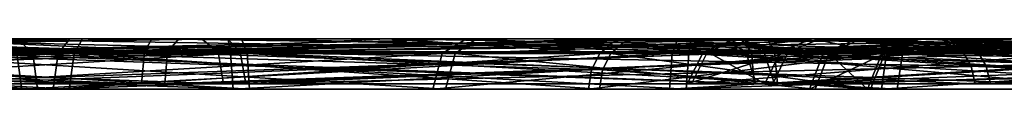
# Model space of a CAD drawing. Header units: millimetres. Extents: x -150 to 150, y -85 to 1149.
# Tile 608 of 656: x -53.1196 to -52.532, y 1014.37 to 1014.4. Entities that reach past the tile are written whole.
import ezdxf

# ---------------------------------------------------------------- set-up
doc = ezdxf.new("R2010")
doc.units = ezdxf.units.MM
doc.header["$LTSCALE"] = 21.359881
for name, color, linetype in [('1465', 7, 'CONTINUOUS'), ('1466', 7, 'CONTINUOUS'), ('1506', 7, 'CONTINUOUS'), ('1507', 7, 'CONTINUOUS'), ('682', 7, 'CONTINUOUS'), ('683', 7, 'CONTINUOUS'), ('684', 7, 'CONTINUOUS'), ('685', 7, 'CONTINUOUS'), ('686', 7, 'CONTINUOUS'), ('687', 7, 'CONTINUOUS'), ('688', 7, 'CONTINUOUS'), ('689', 7, 'CONTINUOUS'), ('723', 7, 'CONTINUOUS'), ('724', 7, 'CONTINUOUS'), ('725', 7, 'CONTINUOUS'), ('726', 7, 'CONTINUOUS'), ('727', 7, 'CONTINUOUS'), ('728', 7, 'CONTINUOUS'), ('729', 7, 'CONTINUOUS'), ('730', 7, 'CONTINUOUS'), ('7570', 7, 'CONTINUOUS'), ('7571', 7, 'CONTINUOUS'), ('7572', 7, 'CONTINUOUS'), ('7573', 7, 'CONTINUOUS'), ('7574', 7, 'CONTINUOUS'), ('7575', 7, 'CONTINUOUS'), ('7576', 7, 'CONTINUOUS'), ('7577', 7, 'CONTINUOUS'), ('7611', 7, 'CONTINUOUS'), ('7612', 7, 'CONTINUOUS'), ('7613', 7, 'CONTINUOUS'), ('7614', 7, 'CONTINUOUS'), ('7615', 7, 'CONTINUOUS'), ('7616', 7, 'CONTINUOUS'), ('7617', 7, 'CONTINUOUS'), ('7618', 7, 'CONTINUOUS')]:
    doc.layers.add(name, color=color, linetype=linetype)

msp = doc.modelspace()

# ---------------------------------------------------------------- linework, layer by layer
at = {"layer": '1465', "linetype": 'CONTINUOUS'}
for points in [[(-52.71153, 1014.39233, 281.36316), (-52.66088, 1014.39233, 280.82559), (-52.72119, 1014.37325, 281.36479), (-52.71153, 1014.39233, 281.36316)], [(-52.72119, 1014.37325, 281.36479), (-52.66088, 1014.39233, 280.82559), (-52.67006, 1014.37325, 280.82218), (-52.72119, 1014.37325, 281.36479)], [(-52.49416, 1014.37325, 281.86027), (-52.71153, 1014.39233, 281.36316), (-52.72119, 1014.37325, 281.36479), (-52.49416, 1014.37325, 281.86027)], [(-52.48661, 1014.39233, 281.85403), (-52.71153, 1014.39233, 281.36316), (-52.49416, 1014.37325, 281.86027), (-52.48661, 1014.39233, 281.85403)], [(-52.66088, 1014.39233, 280.82559), (-52.34823, 1014.39233, 280.38537), (-52.67006, 1014.37325, 280.82218), (-52.66088, 1014.39233, 280.82559)], [(-52.67006, 1014.37325, 280.82218), (-52.34823, 1014.39233, 280.38537), (-52.35447, 1014.37325, 280.37783), (-52.67006, 1014.37325, 280.82218)]]:
    msp.add_3dface(points, dxfattribs=at)
at = {"layer": '1466', "linetype": 'CONTINUOUS'}
for points in [[(-52.66088, 1014.39233, 280.82559), (-52.71153, 1014.39233, 281.36316), (-52.69223, 1014.4, 281.35712), (-52.66088, 1014.39233, 280.82559)], [(-52.71153, 1014.39233, 281.36316), (-52.48661, 1014.39233, 281.85403), (-52.47333, 1014.4, 281.83865), (-52.71153, 1014.39233, 281.36316)], [(-52.69223, 1014.4, 281.35712), (-52.71153, 1014.39233, 281.36316), (-52.47333, 1014.4, 281.83865), (-52.69223, 1014.4, 281.35712)], [(-52.64183, 1014.4, 280.83184), (-52.66088, 1014.39233, 280.82559), (-52.69223, 1014.4, 281.35712), (-52.64183, 1014.4, 280.83184)], [(-52.34823, 1014.39233, 280.38537), (-52.66088, 1014.39233, 280.82559), (-52.64183, 1014.4, 280.83184), (-52.34823, 1014.39233, 280.38537)], [(-52.33528, 1014.4, 280.40066), (-52.34823, 1014.39233, 280.38537), (-52.64183, 1014.4, 280.83184), (-52.33528, 1014.4, 280.40066)]]:
    msp.add_3dface(points, dxfattribs=at)
at = {"layer": '1506', "linetype": 'CONTINUOUS'}
for points in [[(-52.70911, 1014.39233, 318.62312), (-52.47765, 1014.39233, 318.13529), (-52.71874, 1014.37325, 318.62135), (-52.70911, 1014.39233, 318.62312)], [(-52.71874, 1014.37325, 318.62135), (-52.47765, 1014.39233, 318.13529), (-52.48511, 1014.37325, 318.12895), (-52.71874, 1014.37325, 318.62135)], [(-52.67487, 1014.37325, 319.1646), (-52.70911, 1014.39233, 318.62312), (-52.71874, 1014.37325, 318.62135), (-52.67487, 1014.37325, 319.1646)], [(-52.66565, 1014.39233, 319.16131), (-52.70911, 1014.39233, 318.62312), (-52.67487, 1014.37325, 319.1646), (-52.66565, 1014.39233, 319.16131)], [(-52.36525, 1014.37325, 319.61313), (-52.66565, 1014.39233, 319.16131), (-52.67487, 1014.37325, 319.1646), (-52.36525, 1014.37325, 319.61313)], [(-52.35891, 1014.39233, 319.60567), (-52.66565, 1014.39233, 319.16131), (-52.36525, 1014.37325, 319.61313), (-52.35891, 1014.39233, 319.60567)]]:
    msp.add_3dface(points, dxfattribs=at)
at = {"layer": '1507', "linetype": 'CONTINUOUS'}
for points in [[(-52.47765, 1014.39233, 318.13529), (-52.70911, 1014.39233, 318.62312), (-52.46283, 1014.4, 318.14878), (-52.47765, 1014.39233, 318.13529)], [(-52.70911, 1014.39233, 318.62312), (-52.66565, 1014.39233, 319.16131), (-52.64704, 1014.4, 319.15386), (-52.70911, 1014.39233, 318.62312)], [(-52.46283, 1014.4, 318.14878), (-52.70911, 1014.39233, 318.62312), (-52.68937, 1014.4, 318.6265), (-52.46283, 1014.4, 318.14878)], [(-52.68937, 1014.4, 318.6265), (-52.70911, 1014.39233, 318.62312), (-52.64704, 1014.4, 319.15386), (-52.68937, 1014.4, 318.6265)], [(-52.66565, 1014.39233, 319.16131), (-52.35891, 1014.39233, 319.60567), (-52.34801, 1014.4, 319.58864), (-52.66565, 1014.39233, 319.16131)], [(-52.64704, 1014.4, 319.15386), (-52.66565, 1014.39233, 319.16131), (-52.34801, 1014.4, 319.58864), (-52.64704, 1014.4, 319.15386)]]:
    msp.add_3dface(points, dxfattribs=at)
at = {"layer": '682', "linetype": 'CONTINUOUS'}
for points in [[(-53.11182, 1014.39121, 254.93291), (-53.43506, 1014.39121, 255.15604), (-53.10887, 1014.37, 254.94119), (-53.11182, 1014.39121, 254.93291)], [(-53.10887, 1014.37, 254.94119), (-53.43506, 1014.39121, 255.15604), (-53.42837, 1014.37, 255.16174), (-53.10887, 1014.37, 254.94119)], [(-52.72031, 1014.39121, 254.90129), (-53.11182, 1014.39121, 254.93291), (-52.7219, 1014.37, 254.90994), (-52.72031, 1014.39121, 254.90129)], [(-52.7219, 1014.37, 254.90994), (-53.11182, 1014.39121, 254.93291), (-53.10887, 1014.37, 254.94119), (-52.7219, 1014.37, 254.90994)], [(-52.37115, 1014.37, 255.07636), (-52.72031, 1014.39121, 254.90129), (-52.7219, 1014.37, 254.90994), (-52.37115, 1014.37, 255.07636)], [(-52.36545, 1014.39121, 255.06966), (-52.72031, 1014.39121, 254.90129), (-52.36967, 1014.38148, 255.07462), (-52.36545, 1014.39121, 255.06966)], [(-52.36967, 1014.38148, 255.07462), (-52.72031, 1014.39121, 254.90129), (-52.37115, 1014.37, 255.07636), (-52.36967, 1014.38148, 255.07462)]]:
    msp.add_3dface(points, dxfattribs=at)
at = {"layer": '683', "linetype": 'CONTINUOUS'}
for points in [[(-53.43506, 1014.39121, 255.15604), (-53.11182, 1014.39121, 254.93291), (-53.12089, 1014.4, 254.91363), (-53.43506, 1014.39121, 255.15604)], [(-53.12089, 1014.4, 254.91363), (-53.11182, 1014.39121, 254.93291), (-52.71892, 1014.4, 254.87999), (-53.12089, 1014.4, 254.91363)], [(-53.11182, 1014.39121, 254.93291), (-52.72031, 1014.39121, 254.90129), (-52.71892, 1014.4, 254.87999), (-53.11182, 1014.39121, 254.93291)], [(-52.72031, 1014.39121, 254.90129), (-52.36545, 1014.39121, 255.06966), (-52.52366, 1014.4, 254.9425), (-52.72031, 1014.39121, 254.90129)], [(-52.71892, 1014.4, 254.87999), (-52.72031, 1014.39121, 254.90129), (-52.52366, 1014.4, 254.9425), (-52.71892, 1014.4, 254.87999)]]:
    msp.add_3dface(points, dxfattribs=at)
at = {"layer": '684', "linetype": 'CONTINUOUS'}
for points in [[(-53.34446, 1014.38148, 256.22069), (-53.34868, 1014.39121, 256.22565), (-52.99382, 1014.39121, 256.39402), (-53.34446, 1014.38148, 256.22069)], [(-53.34299, 1014.37, 256.21895), (-53.34446, 1014.38148, 256.22069), (-52.99382, 1014.39121, 256.39402), (-53.34299, 1014.37, 256.21895)], [(-53.34299, 1014.37, 256.21895), (-52.99382, 1014.39121, 256.39402), (-52.99223, 1014.37, 256.38537), (-53.34299, 1014.37, 256.21895)], [(-52.99382, 1014.39121, 256.39402), (-52.60232, 1014.39121, 256.3624), (-52.99223, 1014.37, 256.38537), (-52.99382, 1014.39121, 256.39402)], [(-52.99223, 1014.37, 256.38537), (-52.60232, 1014.39121, 256.3624), (-52.60527, 1014.37, 256.35412), (-52.99223, 1014.37, 256.38537)], [(-52.60232, 1014.39121, 256.3624), (-52.27907, 1014.39121, 256.13927), (-52.60527, 1014.37, 256.35412), (-52.60232, 1014.39121, 256.3624)], [(-52.60527, 1014.37, 256.35412), (-52.27907, 1014.39121, 256.13927), (-52.28577, 1014.37, 256.13357), (-52.60527, 1014.37, 256.35412)]]:
    msp.add_3dface(points, dxfattribs=at)
at = {"layer": '685', "linetype": 'CONTINUOUS'}
for points in [[(-52.99382, 1014.39121, 256.39402), (-53.34868, 1014.39121, 256.22565), (-53.19047, 1014.4, 256.35281), (-52.99382, 1014.39121, 256.39402)], [(-52.99522, 1014.4, 256.41532), (-52.99382, 1014.39121, 256.39402), (-53.19047, 1014.4, 256.35281), (-52.99522, 1014.4, 256.41532)], [(-52.60232, 1014.39121, 256.3624), (-52.99382, 1014.39121, 256.39402), (-52.99522, 1014.4, 256.41532), (-52.60232, 1014.39121, 256.3624)], [(-52.59324, 1014.4, 256.38168), (-52.60232, 1014.39121, 256.3624), (-52.99522, 1014.4, 256.41532), (-52.59324, 1014.4, 256.38168)], [(-52.27907, 1014.39121, 256.13927), (-52.60232, 1014.39121, 256.3624), (-52.59324, 1014.4, 256.38168), (-52.27907, 1014.39121, 256.13927)], [(-52.26206, 1014.4, 256.152), (-52.27907, 1014.39121, 256.13927), (-52.59324, 1014.4, 256.38168), (-52.26206, 1014.4, 256.152)]]:
    msp.add_3dface(points, dxfattribs=at)
at = {"layer": '686', "linetype": 'CONTINUOUS'}
for points in [[(-53.20727, 1014.39233, 254.6651), (-52.66908, 1014.39233, 254.62164), (-53.21056, 1014.37325, 254.65588), (-53.20727, 1014.39233, 254.6651)], [(-53.21056, 1014.37325, 254.65588), (-52.66908, 1014.39233, 254.62164), (-52.66731, 1014.37325, 254.61201), (-53.21056, 1014.37325, 254.65588)], [(-52.66908, 1014.39233, 254.62164), (-52.18125, 1014.39233, 254.85309), (-52.66731, 1014.37325, 254.61201), (-52.66908, 1014.39233, 254.62164)], [(-52.18125, 1014.39233, 254.85309), (-52.17694, 1014.3837, 254.84802), (-52.66731, 1014.37325, 254.61201), (-52.18125, 1014.39233, 254.85309)], [(-52.17694, 1014.3837, 254.84802), (-52.17491, 1014.37325, 254.84564), (-52.66731, 1014.37325, 254.61201), (-52.17694, 1014.3837, 254.84802)]]:
    msp.add_3dface(points, dxfattribs=at)
at = {"layer": '687', "linetype": 'CONTINUOUS'}
for points in [[(-52.66908, 1014.39233, 254.62164), (-53.20727, 1014.39233, 254.6651), (-52.67334, 1014.4, 254.64122), (-52.66908, 1014.39233, 254.62164)], [(-52.67334, 1014.4, 254.64122), (-53.20727, 1014.39233, 254.6651), (-53.20033, 1014.4, 254.68389), (-52.67334, 1014.4, 254.64122)], [(-52.19423, 1014.4, 254.86835), (-52.66908, 1014.39233, 254.62164), (-52.67334, 1014.4, 254.64122), (-52.19423, 1014.4, 254.86835)], [(-52.66908, 1014.39233, 254.62164), (-52.19423, 1014.4, 254.86835), (-52.18728, 1014.39802, 254.86018), (-52.66908, 1014.39233, 254.62164)], [(-52.18125, 1014.39233, 254.85309), (-52.66908, 1014.39233, 254.62164), (-52.18728, 1014.39802, 254.86018), (-52.18125, 1014.39233, 254.85309)]]:
    msp.add_3dface(points, dxfattribs=at)
at = {"layer": '688', "linetype": 'CONTINUOUS'}
for points in [[(-53.53288, 1014.39233, 256.44222), (-53.53719, 1014.3837, 256.44729), (-53.04682, 1014.37325, 256.6833), (-53.53288, 1014.39233, 256.44222)], [(-53.04506, 1014.39233, 256.67367), (-53.53288, 1014.39233, 256.44222), (-53.04682, 1014.37325, 256.6833), (-53.04506, 1014.39233, 256.67367)], [(-52.50358, 1014.37325, 256.63943), (-53.04506, 1014.39233, 256.67367), (-53.04682, 1014.37325, 256.6833), (-52.50358, 1014.37325, 256.63943)], [(-52.50686, 1014.39233, 256.63021), (-53.04506, 1014.39233, 256.67367), (-52.50358, 1014.37325, 256.63943), (-52.50686, 1014.39233, 256.63021)], [(-53.53719, 1014.3837, 256.44729), (-53.53922, 1014.37325, 256.44967), (-53.04682, 1014.37325, 256.6833), (-53.53719, 1014.3837, 256.44729)]]:
    msp.add_3dface(points, dxfattribs=at)
at = {"layer": '689', "linetype": 'CONTINUOUS'}
for points in [[(-53.52685, 1014.39802, 256.43513), (-53.53288, 1014.39233, 256.44222), (-53.04506, 1014.39233, 256.67367), (-53.52685, 1014.39802, 256.43513)], [(-53.5199, 1014.4, 256.42696), (-53.52685, 1014.39802, 256.43513), (-53.04506, 1014.39233, 256.67367), (-53.5199, 1014.4, 256.42696)], [(-53.5199, 1014.4, 256.42696), (-53.04506, 1014.39233, 256.67367), (-53.0408, 1014.4, 256.65409), (-53.5199, 1014.4, 256.42696)], [(-53.04506, 1014.39233, 256.67367), (-52.50686, 1014.39233, 256.63021), (-53.0408, 1014.4, 256.65409), (-53.04506, 1014.39233, 256.67367)], [(-53.0408, 1014.4, 256.65409), (-52.50686, 1014.39233, 256.63021), (-52.51381, 1014.4, 256.61142), (-53.0408, 1014.4, 256.65409)]]:
    msp.add_3dface(points, dxfattribs=at)
at = {"layer": '723', "linetype": 'CONTINUOUS'}
for points in [[(-53.43481, 1014.37, 344.83059), (-53.12135, 1014.39121, 345.06362), (-53.11828, 1014.37, 345.05538), (-53.43481, 1014.37, 344.83059)], [(-53.12135, 1014.39121, 345.06362), (-52.7303, 1014.39121, 345.10047), (-53.11828, 1014.37, 345.05538), (-53.12135, 1014.39121, 345.06362)], [(-53.11828, 1014.37, 345.05538), (-52.7303, 1014.39121, 345.10047), (-52.73177, 1014.37, 345.0918), (-53.11828, 1014.37, 345.05538)], [(-52.37322, 1014.39121, 344.93686), (-52.37737, 1014.38148, 344.93185), (-52.73177, 1014.37, 345.0918), (-52.37322, 1014.39121, 344.93686)], [(-52.7303, 1014.39121, 345.10047), (-52.37322, 1014.39121, 344.93686), (-52.73177, 1014.37, 345.0918), (-52.7303, 1014.39121, 345.10047)], [(-52.37737, 1014.38148, 344.93185), (-52.37883, 1014.37, 344.93009), (-52.73177, 1014.37, 345.0918), (-52.37737, 1014.38148, 344.93185)]]:
    msp.add_3dface(points, dxfattribs=at)
at = {"layer": '724', "linetype": 'CONTINUOUS'}
for points in [[(-52.72691, 1014.4, 345.12141), (-53.12135, 1014.39121, 345.06362), (-53.12742, 1014.4, 345.08399), (-52.72691, 1014.4, 345.12141)], [(-52.7303, 1014.39121, 345.10047), (-53.12135, 1014.39121, 345.06362), (-52.72691, 1014.4, 345.12141), (-52.7303, 1014.39121, 345.10047)], [(-52.3597, 1014.4, 344.9532), (-52.7303, 1014.39121, 345.10047), (-52.72691, 1014.4, 345.12141), (-52.3597, 1014.4, 344.9532)], [(-52.7303, 1014.39121, 345.10047), (-52.3597, 1014.4, 344.9532), (-52.36702, 1014.39772, 344.94435), (-52.7303, 1014.39121, 345.10047)], [(-52.37322, 1014.39121, 344.93686), (-52.7303, 1014.39121, 345.10047), (-52.36702, 1014.39772, 344.94435), (-52.37322, 1014.39121, 344.93686)]]:
    msp.add_3dface(points, dxfattribs=at)
at = {"layer": '725', "linetype": 'CONTINUOUS'}
for points in [[(-53.34091, 1014.39121, 343.76783), (-53.33676, 1014.38148, 343.77284), (-52.98236, 1014.37, 343.61289), (-53.34091, 1014.39121, 343.76783)], [(-52.98383, 1014.39121, 343.60422), (-53.34091, 1014.39121, 343.76783), (-52.98236, 1014.37, 343.61289), (-52.98383, 1014.39121, 343.60422)], [(-52.59279, 1014.39121, 343.64107), (-52.98383, 1014.39121, 343.60422), (-52.59585, 1014.37, 343.64931), (-52.59279, 1014.39121, 343.64107)], [(-52.59585, 1014.37, 343.64931), (-52.98383, 1014.39121, 343.60422), (-52.98236, 1014.37, 343.61289), (-52.59585, 1014.37, 343.64931)], [(-52.27932, 1014.37, 343.8741), (-52.59279, 1014.39121, 343.64107), (-52.59585, 1014.37, 343.64931), (-52.27932, 1014.37, 343.8741)], [(-52.27256, 1014.39121, 343.8685), (-52.59279, 1014.39121, 343.64107), (-52.27932, 1014.37, 343.8741), (-52.27256, 1014.39121, 343.8685)], [(-53.33676, 1014.38148, 343.77284), (-53.33531, 1014.37, 343.7746), (-52.98236, 1014.37, 343.61289), (-53.33676, 1014.38148, 343.77284)]]:
    msp.add_3dface(points, dxfattribs=at)
at = {"layer": '726', "linetype": 'CONTINUOUS'}
for points in [[(-53.35444, 1014.4, 343.75149), (-53.34712, 1014.39772, 343.76034), (-52.98383, 1014.39121, 343.60422), (-53.35444, 1014.4, 343.75149)], [(-53.35444, 1014.4, 343.75149), (-52.98383, 1014.39121, 343.60422), (-52.98722, 1014.4, 343.58328), (-53.35444, 1014.4, 343.75149)], [(-53.34712, 1014.39772, 343.76034), (-53.34091, 1014.39121, 343.76783), (-52.98383, 1014.39121, 343.60422), (-53.34712, 1014.39772, 343.76034)], [(-52.98383, 1014.39121, 343.60422), (-52.59279, 1014.39121, 343.64107), (-52.98722, 1014.4, 343.58328), (-52.98383, 1014.39121, 343.60422)], [(-52.98722, 1014.4, 343.58328), (-52.59279, 1014.39121, 343.64107), (-52.58671, 1014.4, 343.6207), (-52.98722, 1014.4, 343.58328)], [(-52.59279, 1014.39121, 343.64107), (-52.27256, 1014.39121, 343.8685), (-52.25706, 1014.4, 343.85395), (-52.59279, 1014.39121, 343.64107)], [(-52.58671, 1014.4, 343.6207), (-52.59279, 1014.39121, 343.64107), (-52.25706, 1014.4, 343.85395), (-52.58671, 1014.4, 343.6207)]]:
    msp.add_3dface(points, dxfattribs=at)
at = {"layer": '727', "linetype": 'CONTINUOUS'}
for points in [[(-52.68117, 1014.37325, 345.39044), (-53.22037, 1014.39233, 345.33013), (-53.22378, 1014.37325, 345.33931), (-52.68117, 1014.37325, 345.39044)], [(-52.6828, 1014.39233, 345.38078), (-53.22037, 1014.39233, 345.33013), (-52.68117, 1014.37325, 345.39044), (-52.6828, 1014.39233, 345.38078)], [(-52.19193, 1014.39233, 345.15587), (-52.6828, 1014.39233, 345.38078), (-52.18768, 1014.3837, 345.161), (-52.19193, 1014.39233, 345.15587)], [(-52.18768, 1014.3837, 345.161), (-52.6828, 1014.39233, 345.38078), (-52.18569, 1014.37325, 345.16341), (-52.18768, 1014.3837, 345.161)], [(-52.18569, 1014.37325, 345.16341), (-52.6828, 1014.39233, 345.38078), (-52.68117, 1014.37325, 345.39044), (-52.18569, 1014.37325, 345.16341)]]:
    msp.add_3dface(points, dxfattribs=at)
at = {"layer": '728', "linetype": 'CONTINUOUS'}
for points in [[(-53.22037, 1014.39233, 345.33013), (-52.6828, 1014.39233, 345.38078), (-52.68948, 1014.4, 345.36159), (-53.22037, 1014.39233, 345.33013)], [(-53.21595, 1014.4, 345.3104), (-53.22037, 1014.39233, 345.33013), (-52.68948, 1014.4, 345.36159), (-53.21595, 1014.4, 345.3104)], [(-52.68948, 1014.4, 345.36159), (-52.6828, 1014.39233, 345.38078), (-52.4323, 1014.4, 345.28306), (-52.68948, 1014.4, 345.36159)], [(-52.6828, 1014.39233, 345.38078), (-52.19193, 1014.39233, 345.15587), (-52.4323, 1014.4, 345.28306), (-52.6828, 1014.39233, 345.38078)]]:
    msp.add_3dface(points, dxfattribs=at)
at = {"layer": '729', "linetype": 'CONTINUOUS'}
for points in [[(-53.52845, 1014.37325, 343.54128), (-53.52645, 1014.3837, 343.54369), (-53.03133, 1014.39233, 343.32391), (-53.52845, 1014.37325, 343.54128)], [(-53.52845, 1014.37325, 343.54128), (-53.03133, 1014.39233, 343.32391), (-53.03297, 1014.37325, 343.31425), (-53.52845, 1014.37325, 343.54128)], [(-53.52645, 1014.3837, 343.54369), (-53.5222, 1014.39233, 343.54882), (-53.03133, 1014.39233, 343.32391), (-53.52645, 1014.3837, 343.54369)], [(-53.03133, 1014.39233, 343.32391), (-52.49377, 1014.39233, 343.37456), (-53.03297, 1014.37325, 343.31425), (-53.03133, 1014.39233, 343.32391)], [(-53.03297, 1014.37325, 343.31425), (-52.49377, 1014.39233, 343.37456), (-52.49035, 1014.37325, 343.36538), (-53.03297, 1014.37325, 343.31425)]]:
    msp.add_3dface(points, dxfattribs=at)
at = {"layer": '730', "linetype": 'CONTINUOUS'}
for points in [[(-53.03133, 1014.39233, 343.32391), (-53.5222, 1014.39233, 343.54882), (-53.28183, 1014.4, 343.42163), (-53.03133, 1014.39233, 343.32391)], [(-53.02466, 1014.4, 343.3431), (-53.03133, 1014.39233, 343.32391), (-53.28183, 1014.4, 343.42163), (-53.02466, 1014.4, 343.3431)], [(-52.49377, 1014.39233, 343.37456), (-53.03133, 1014.39233, 343.32391), (-53.02466, 1014.4, 343.3431), (-52.49377, 1014.39233, 343.37456)], [(-52.49818, 1014.4, 343.39429), (-52.49377, 1014.39233, 343.37456), (-53.02466, 1014.4, 343.3431), (-52.49818, 1014.4, 343.39429)]]:
    msp.add_3dface(points, dxfattribs=at)
at = {"layer": '7570', "linetype": 'CONTINUOUS'}
for points in [[(-53.08709, 1014.39121, 235.70703), (-53.47814, 1014.39121, 235.67019), (-53.09015, 1014.37, 235.71527), (-53.08709, 1014.39121, 235.70703)], [(-53.09015, 1014.37, 235.71527), (-53.47814, 1014.39121, 235.67019), (-53.47667, 1014.37, 235.67885), (-53.09015, 1014.37, 235.71527)], [(-52.77363, 1014.37, 235.94007), (-53.08709, 1014.39121, 235.70703), (-53.09015, 1014.37, 235.71527), (-52.77363, 1014.37, 235.94007)], [(-52.76686, 1014.39121, 235.93447), (-53.08709, 1014.39121, 235.70703), (-52.77187, 1014.38148, 235.93861), (-52.76686, 1014.39121, 235.93447)], [(-52.77187, 1014.38148, 235.93861), (-53.08709, 1014.39121, 235.70703), (-52.77363, 1014.37, 235.94007), (-52.77187, 1014.38148, 235.93861)]]:
    msp.add_3dface(points, dxfattribs=at)
at = {"layer": '7571', "linetype": 'CONTINUOUS'}
for points in [[(-53.48373, 1014.4, 235.64962), (-53.47814, 1014.39121, 235.67019), (-53.08202, 1014.4, 235.6863), (-53.48373, 1014.4, 235.64962)], [(-53.47814, 1014.39121, 235.67019), (-53.08709, 1014.39121, 235.70703), (-53.08202, 1014.4, 235.6863), (-53.47814, 1014.39121, 235.67019)], [(-53.08709, 1014.39121, 235.70703), (-52.76686, 1014.39121, 235.93447), (-52.90058, 1014.4, 235.78176), (-53.08709, 1014.39121, 235.70703)], [(-53.08202, 1014.4, 235.6863), (-53.08709, 1014.39121, 235.70703), (-52.90058, 1014.4, 235.78176), (-53.08202, 1014.4, 235.6863)], [(-52.90058, 1014.4, 235.78176), (-52.76686, 1014.39121, 235.93447), (-52.75936, 1014.39772, 235.92826), (-52.90058, 1014.4, 235.78176)], [(-52.75052, 1014.4, 235.92094), (-52.90058, 1014.4, 235.78176), (-52.75936, 1014.39772, 235.92826), (-52.75052, 1014.4, 235.92094)]]:
    msp.add_3dface(points, dxfattribs=at)
at = {"layer": '7572', "linetype": 'CONTINUOUS'}
for points in [[(-53.22461, 1014.39121, 237.16643), (-52.86753, 1014.39121, 237.00282), (-53.22607, 1014.37, 237.15777), (-53.22461, 1014.39121, 237.16643)], [(-53.22607, 1014.37, 237.15777), (-52.86753, 1014.39121, 237.00282), (-52.87313, 1014.37, 236.99605), (-53.22607, 1014.37, 237.15777)], [(-52.86753, 1014.39121, 237.00282), (-52.6401, 1014.39121, 236.68259), (-52.87313, 1014.37, 236.99605), (-52.86753, 1014.39121, 237.00282)], [(-52.87313, 1014.37, 236.99605), (-52.6401, 1014.39121, 236.68259), (-52.64833, 1014.37, 236.67953), (-52.87313, 1014.37, 236.99605)], [(-52.76686, 1014.39121, 235.93447), (-52.77187, 1014.38148, 235.93861), (-52.61191, 1014.37, 236.29301), (-52.76686, 1014.39121, 235.93447)], [(-52.60325, 1014.39121, 236.29155), (-52.76686, 1014.39121, 235.93447), (-52.61191, 1014.37, 236.29301), (-52.60325, 1014.39121, 236.29155)], [(-52.6401, 1014.39121, 236.68259), (-52.60325, 1014.39121, 236.29155), (-52.64833, 1014.37, 236.67953), (-52.6401, 1014.39121, 236.68259)], [(-52.64833, 1014.37, 236.67953), (-52.60325, 1014.39121, 236.29155), (-52.61191, 1014.37, 236.29301), (-52.64833, 1014.37, 236.67953)], [(-52.77187, 1014.38148, 235.93861), (-52.77363, 1014.37, 235.94007), (-52.61191, 1014.37, 236.29301), (-52.77187, 1014.38148, 235.93861)]]:
    msp.add_3dface(points, dxfattribs=at)
at = {"layer": '7573', "linetype": 'CONTINUOUS'}
for points in [[(-52.86753, 1014.39121, 237.00282), (-53.22461, 1014.39121, 237.16643), (-53.21902, 1014.4, 237.187), (-52.86753, 1014.39121, 237.00282)], [(-52.85298, 1014.4, 237.01832), (-52.86753, 1014.39121, 237.00282), (-53.21902, 1014.4, 237.187), (-52.85298, 1014.4, 237.01832)], [(-52.6401, 1014.39121, 236.68259), (-52.86753, 1014.39121, 237.00282), (-52.85298, 1014.4, 237.01832), (-52.6401, 1014.39121, 236.68259)], [(-52.61972, 1014.4, 236.68867), (-52.6401, 1014.39121, 236.68259), (-52.85298, 1014.4, 237.01832), (-52.61972, 1014.4, 236.68867)], [(-52.75936, 1014.39772, 235.92826), (-52.76686, 1014.39121, 235.93447), (-52.60325, 1014.39121, 236.29155), (-52.75936, 1014.39772, 235.92826)], [(-52.75052, 1014.4, 235.92094), (-52.75936, 1014.39772, 235.92826), (-52.60325, 1014.39121, 236.29155), (-52.75052, 1014.4, 235.92094)], [(-52.75052, 1014.4, 235.92094), (-52.60325, 1014.39121, 236.29155), (-52.58231, 1014.4, 236.28816), (-52.75052, 1014.4, 235.92094)], [(-52.60325, 1014.39121, 236.29155), (-52.6401, 1014.39121, 236.68259), (-52.58231, 1014.4, 236.28816), (-52.60325, 1014.39121, 236.29155)], [(-52.58231, 1014.4, 236.28816), (-52.6401, 1014.39121, 236.68259), (-52.61972, 1014.4, 236.68867), (-52.58231, 1014.4, 236.28816)]]:
    msp.add_3dface(points, dxfattribs=at)
at = {"layer": '7574', "linetype": 'CONTINUOUS'}
for points in [[(-53.52564, 1014.39233, 235.38987), (-52.98807, 1014.39233, 235.44053), (-53.52727, 1014.37325, 235.38022), (-53.52564, 1014.39233, 235.38987)], [(-53.52727, 1014.37325, 235.38022), (-52.98807, 1014.39233, 235.44053), (-52.98466, 1014.37325, 235.43135), (-53.52727, 1014.37325, 235.38022)], [(-52.98807, 1014.39233, 235.44053), (-52.54785, 1014.39233, 235.75318), (-52.98466, 1014.37325, 235.43135), (-52.98807, 1014.39233, 235.44053)], [(-52.54785, 1014.39233, 235.75318), (-52.54272, 1014.3837, 235.74893), (-52.98466, 1014.37325, 235.43135), (-52.54785, 1014.39233, 235.75318)], [(-52.54272, 1014.3837, 235.74893), (-52.54031, 1014.37325, 235.74693), (-52.98466, 1014.37325, 235.43135), (-52.54272, 1014.3837, 235.74893)]]:
    msp.add_3dface(points, dxfattribs=at)
at = {"layer": '7575', "linetype": 'CONTINUOUS'}
for points in [[(-52.98807, 1014.39233, 235.44053), (-53.52564, 1014.39233, 235.38987), (-52.99567, 1014.4, 235.45907), (-52.98807, 1014.39233, 235.44053)], [(-52.99567, 1014.4, 235.45907), (-53.52564, 1014.39233, 235.38987), (-53.52206, 1014.4, 235.40959), (-52.99567, 1014.4, 235.45907)], [(-52.56328, 1014.4, 235.76595), (-52.98807, 1014.39233, 235.44053), (-52.99567, 1014.4, 235.45907), (-52.56328, 1014.4, 235.76595)], [(-52.98807, 1014.39233, 235.44053), (-52.56328, 1014.4, 235.76595), (-52.55502, 1014.39802, 235.75911), (-52.98807, 1014.39233, 235.44053)], [(-52.54785, 1014.39233, 235.75318), (-52.98807, 1014.39233, 235.44053), (-52.55502, 1014.39802, 235.75911), (-52.54785, 1014.39233, 235.75318)]]:
    msp.add_3dface(points, dxfattribs=at)
at = {"layer": '7576', "linetype": 'CONTINUOUS'}
for points in [[(-52.68624, 1014.39233, 237.22183), (-53.17711, 1014.39233, 237.44675), (-52.67999, 1014.37325, 237.22937), (-52.68624, 1014.39233, 237.22183)], [(-52.67999, 1014.37325, 237.22937), (-53.17711, 1014.39233, 237.44675), (-53.17547, 1014.37325, 237.4564), (-52.67999, 1014.37325, 237.22937)], [(-52.37359, 1014.39233, 236.78161), (-52.68624, 1014.39233, 237.22183), (-52.36441, 1014.37325, 236.78502), (-52.37359, 1014.39233, 236.78161)], [(-52.36441, 1014.37325, 236.78502), (-52.68624, 1014.39233, 237.22183), (-52.67999, 1014.37325, 237.22937), (-52.36441, 1014.37325, 236.78502)], [(-52.54272, 1014.3837, 235.74893), (-52.54785, 1014.39233, 235.75318), (-52.32294, 1014.39233, 236.24405), (-52.54272, 1014.3837, 235.74893)], [(-52.54031, 1014.37325, 235.74693), (-52.54272, 1014.3837, 235.74893), (-52.32294, 1014.39233, 236.24405), (-52.54031, 1014.37325, 235.74693)], [(-52.54031, 1014.37325, 235.74693), (-52.32294, 1014.39233, 236.24405), (-52.31328, 1014.37325, 236.24241), (-52.54031, 1014.37325, 235.74693)]]:
    msp.add_3dface(points, dxfattribs=at)
at = {"layer": '7577', "linetype": 'CONTINUOUS'}
for points in [[(-53.18068, 1014.4, 237.42704), (-53.17711, 1014.39233, 237.44675), (-52.6996, 1014.4, 237.20689), (-53.18068, 1014.4, 237.42704)], [(-53.17711, 1014.39233, 237.44675), (-52.68624, 1014.39233, 237.22183), (-52.6996, 1014.4, 237.20689), (-53.17711, 1014.39233, 237.44675)], [(-52.6996, 1014.4, 237.20689), (-52.68624, 1014.39233, 237.22183), (-52.39332, 1014.4, 236.77719), (-52.6996, 1014.4, 237.20689)], [(-52.68624, 1014.39233, 237.22183), (-52.37359, 1014.39233, 236.78161), (-52.39332, 1014.4, 236.77719), (-52.68624, 1014.39233, 237.22183)], [(-52.55502, 1014.39802, 235.75911), (-52.56328, 1014.4, 235.76595), (-52.42065, 1014.4, 235.99354), (-52.55502, 1014.39802, 235.75911)], [(-52.54785, 1014.39233, 235.75318), (-52.55502, 1014.39802, 235.75911), (-52.42065, 1014.4, 235.99354), (-52.54785, 1014.39233, 235.75318)], [(-52.32294, 1014.39233, 236.24405), (-52.54785, 1014.39233, 235.75318), (-52.42065, 1014.4, 235.99354), (-52.32294, 1014.39233, 236.24405)]]:
    msp.add_3dface(points, dxfattribs=at)
at = {"layer": '7611', "linetype": 'CONTINUOUS'}
for points in [[(-53.48812, 1014.39121, 364.32805), (-53.09662, 1014.39121, 364.29643), (-53.48654, 1014.37, 364.31941), (-53.48812, 1014.39121, 364.32805)], [(-53.48654, 1014.37, 364.31941), (-53.09662, 1014.39121, 364.29643), (-53.09957, 1014.37, 364.28816), (-53.48654, 1014.37, 364.31941)], [(-52.77338, 1014.39121, 364.0733), (-52.77833, 1014.38148, 364.06909), (-53.09957, 1014.37, 364.28816), (-52.77338, 1014.39121, 364.0733)], [(-53.09662, 1014.39121, 364.29643), (-52.77338, 1014.39121, 364.0733), (-53.09957, 1014.37, 364.28816), (-53.09662, 1014.39121, 364.29643)], [(-52.77833, 1014.38148, 364.06909), (-52.78007, 1014.37, 364.06761), (-53.09957, 1014.37, 364.28816), (-52.77833, 1014.38148, 364.06909)]]:
    msp.add_3dface(points, dxfattribs=at)
at = {"layer": '7612', "linetype": 'CONTINUOUS'}
for points in [[(-53.08965, 1014.4, 364.31647), (-53.48812, 1014.39121, 364.32805), (-53.49057, 1014.4, 364.34917), (-53.08965, 1014.4, 364.31647)], [(-53.09662, 1014.39121, 364.29643), (-53.48812, 1014.39121, 364.32805), (-53.08965, 1014.4, 364.31647), (-53.09662, 1014.39121, 364.29643)], [(-52.75722, 1014.4, 364.08704), (-53.09662, 1014.39121, 364.29643), (-53.08965, 1014.4, 364.31647), (-52.75722, 1014.4, 364.08704)], [(-53.09662, 1014.39121, 364.29643), (-52.75722, 1014.4, 364.08704), (-52.76597, 1014.39772, 364.07961), (-53.09662, 1014.39121, 364.29643)], [(-52.77338, 1014.39121, 364.0733), (-53.09662, 1014.39121, 364.29643), (-52.76597, 1014.39772, 364.07961), (-52.77338, 1014.39121, 364.0733)]]:
    msp.add_3dface(points, dxfattribs=at)
at = {"layer": '7613', "linetype": 'CONTINUOUS'}
for points in [[(-52.86545, 1014.37, 363.01039), (-53.21462, 1014.39121, 362.83533), (-53.2162, 1014.37, 362.84397), (-52.86545, 1014.37, 363.01039)], [(-52.85976, 1014.39121, 363.0037), (-53.21462, 1014.39121, 362.83533), (-52.86545, 1014.37, 363.01039), (-52.85976, 1014.39121, 363.0037)], [(-52.6449, 1014.37, 363.32989), (-52.85976, 1014.39121, 363.0037), (-52.86545, 1014.37, 363.01039), (-52.6449, 1014.37, 363.32989)], [(-52.63663, 1014.39121, 363.32694), (-52.85976, 1014.39121, 363.0037), (-52.6449, 1014.37, 363.32989), (-52.63663, 1014.39121, 363.32694)], [(-52.78007, 1014.37, 364.06761), (-52.77833, 1014.38148, 364.06909), (-52.60501, 1014.39121, 363.71844), (-52.78007, 1014.37, 364.06761)], [(-52.78007, 1014.37, 364.06761), (-52.60501, 1014.39121, 363.71844), (-52.61365, 1014.37, 363.71686), (-52.78007, 1014.37, 364.06761)], [(-52.77833, 1014.38148, 364.06909), (-52.77338, 1014.39121, 364.0733), (-52.60501, 1014.39121, 363.71844), (-52.77833, 1014.38148, 364.06909)], [(-52.61365, 1014.37, 363.71686), (-52.63663, 1014.39121, 363.32694), (-52.6449, 1014.37, 363.32989), (-52.61365, 1014.37, 363.71686)], [(-52.60501, 1014.39121, 363.71844), (-52.63663, 1014.39121, 363.32694), (-52.61365, 1014.37, 363.71686), (-52.60501, 1014.39121, 363.71844)]]:
    msp.add_3dface(points, dxfattribs=at)
at = {"layer": '7614', "linetype": 'CONTINUOUS'}
for points in [[(-53.21462, 1014.39121, 362.83533), (-52.85976, 1014.39121, 363.0037), (-52.84703, 1014.4, 362.98668), (-53.21462, 1014.39121, 362.83533)], [(-53.21217, 1014.4, 362.81421), (-53.21462, 1014.39121, 362.83533), (-52.84703, 1014.4, 362.98668), (-53.21217, 1014.4, 362.81421)], [(-52.85976, 1014.39121, 363.0037), (-52.63663, 1014.39121, 363.32694), (-52.61734, 1014.4, 363.31786), (-52.85976, 1014.39121, 363.0037)], [(-52.84703, 1014.4, 362.98668), (-52.85976, 1014.39121, 363.0037), (-52.61734, 1014.4, 363.31786), (-52.84703, 1014.4, 362.98668)], [(-52.77338, 1014.39121, 364.0733), (-52.76597, 1014.39772, 364.07961), (-52.64622, 1014.4, 363.91509), (-52.77338, 1014.39121, 364.0733)], [(-52.60501, 1014.39121, 363.71844), (-52.77338, 1014.39121, 364.0733), (-52.64622, 1014.4, 363.91509), (-52.60501, 1014.39121, 363.71844)], [(-52.76597, 1014.39772, 364.07961), (-52.75722, 1014.4, 364.08704), (-52.64622, 1014.4, 363.91509), (-52.76597, 1014.39772, 364.07961)], [(-52.5837, 1014.4, 363.71984), (-52.60501, 1014.39121, 363.71844), (-52.64622, 1014.4, 363.91509), (-52.5837, 1014.4, 363.71984)], [(-52.63663, 1014.39121, 363.32694), (-52.60501, 1014.39121, 363.71844), (-52.5837, 1014.4, 363.71984), (-52.63663, 1014.39121, 363.32694)], [(-52.61734, 1014.4, 363.31786), (-52.63663, 1014.39121, 363.32694), (-52.5837, 1014.4, 363.71984), (-52.61734, 1014.4, 363.31786)]]:
    msp.add_3dface(points, dxfattribs=at)
at = {"layer": '7615', "linetype": 'CONTINUOUS'}
for points in [[(-52.99788, 1014.37325, 364.57346), (-53.53936, 1014.39233, 364.6077), (-53.54113, 1014.37325, 364.61734), (-52.99788, 1014.37325, 364.57346)], [(-53.00117, 1014.39233, 364.56424), (-53.53936, 1014.39233, 364.6077), (-52.99788, 1014.37325, 364.57346), (-53.00117, 1014.39233, 364.56424)], [(-52.55681, 1014.39233, 364.2575), (-53.00117, 1014.39233, 364.56424), (-52.55174, 1014.3837, 364.26182), (-52.55681, 1014.39233, 364.2575)], [(-52.55174, 1014.3837, 364.26182), (-53.00117, 1014.39233, 364.56424), (-52.54935, 1014.37325, 364.26385), (-52.55174, 1014.3837, 364.26182)], [(-52.54935, 1014.37325, 364.26385), (-53.00117, 1014.39233, 364.56424), (-52.99788, 1014.37325, 364.57346), (-52.54935, 1014.37325, 364.26385)]]:
    msp.add_3dface(points, dxfattribs=at)
at = {"layer": '7616', "linetype": 'CONTINUOUS'}
for points in [[(-53.53936, 1014.39233, 364.6077), (-53.00117, 1014.39233, 364.56424), (-53.01107, 1014.4, 364.5465), (-53.53936, 1014.39233, 364.6077)], [(-53.53844, 1014.4, 364.58751), (-53.53936, 1014.39233, 364.6077), (-53.01107, 1014.4, 364.5465), (-53.53844, 1014.4, 364.58751)], [(-53.01107, 1014.4, 364.5465), (-53.00117, 1014.39233, 364.56424), (-52.77144, 1014.4, 364.42451), (-53.01107, 1014.4, 364.5465)], [(-53.00117, 1014.39233, 364.56424), (-52.55681, 1014.39233, 364.2575), (-52.77144, 1014.4, 364.42451), (-53.00117, 1014.39233, 364.56424)], [(-52.77144, 1014.4, 364.42451), (-52.55681, 1014.39233, 364.2575), (-52.5639, 1014.39802, 364.25147), (-52.77144, 1014.4, 364.42451)], [(-52.57207, 1014.4, 364.24452), (-52.77144, 1014.4, 364.42451), (-52.5639, 1014.39802, 364.25147), (-52.57207, 1014.4, 364.24452)]]:
    msp.add_3dface(points, dxfattribs=at)
at = {"layer": '7617', "linetype": 'CONTINUOUS'}
for points in [[(-53.16338, 1014.39233, 362.55567), (-52.67556, 1014.39233, 362.78713), (-53.16162, 1014.37325, 362.54604), (-53.16338, 1014.39233, 362.55567)], [(-53.16162, 1014.37325, 362.54604), (-52.67556, 1014.39233, 362.78713), (-52.66921, 1014.37325, 362.77967), (-53.16162, 1014.37325, 362.54604)], [(-52.67556, 1014.39233, 362.78713), (-52.36882, 1014.39233, 363.23149), (-52.66921, 1014.37325, 362.77967), (-52.67556, 1014.39233, 362.78713)], [(-52.66921, 1014.37325, 362.77967), (-52.36882, 1014.39233, 363.23149), (-52.3596, 1014.37325, 363.2282), (-52.66921, 1014.37325, 362.77967)], [(-52.55681, 1014.39233, 364.2575), (-52.55174, 1014.3837, 364.26182), (-52.31572, 1014.37325, 363.77145), (-52.55681, 1014.39233, 364.2575)], [(-52.32536, 1014.39233, 363.76968), (-52.55681, 1014.39233, 364.2575), (-52.31572, 1014.37325, 363.77145), (-52.32536, 1014.39233, 363.76968)], [(-52.55174, 1014.3837, 364.26182), (-52.54935, 1014.37325, 364.26385), (-52.31572, 1014.37325, 363.77145), (-52.55174, 1014.3837, 364.26182)]]:
    msp.add_3dface(points, dxfattribs=at)
at = {"layer": '7618', "linetype": 'CONTINUOUS'}
for points in [[(-52.67556, 1014.39233, 362.78713), (-53.16338, 1014.39233, 362.55567), (-53.1643, 1014.4, 362.57587), (-52.67556, 1014.39233, 362.78713)], [(-52.68795, 1014.4, 362.80289), (-52.67556, 1014.39233, 362.78713), (-53.1643, 1014.4, 362.57587), (-52.68795, 1014.4, 362.80289)], [(-52.36882, 1014.39233, 363.23149), (-52.67556, 1014.39233, 362.78713), (-52.68795, 1014.4, 362.80289), (-52.36882, 1014.39233, 363.23149)], [(-52.38761, 1014.4, 363.23843), (-52.36882, 1014.39233, 363.23149), (-52.68795, 1014.4, 362.80289), (-52.38761, 1014.4, 363.23843)], [(-52.57207, 1014.4, 364.24452), (-52.5639, 1014.39802, 364.25147), (-52.32536, 1014.39233, 363.76968), (-52.57207, 1014.4, 364.24452)], [(-52.57207, 1014.4, 364.24452), (-52.32536, 1014.39233, 363.76968), (-52.34494, 1014.4, 363.76542), (-52.57207, 1014.4, 364.24452)], [(-52.5639, 1014.39802, 364.25147), (-52.55681, 1014.39233, 364.2575), (-52.32536, 1014.39233, 363.76968), (-52.5639, 1014.39802, 364.25147)]]:
    msp.add_3dface(points, dxfattribs=at)

doc.saveas('drawing.dxf')
